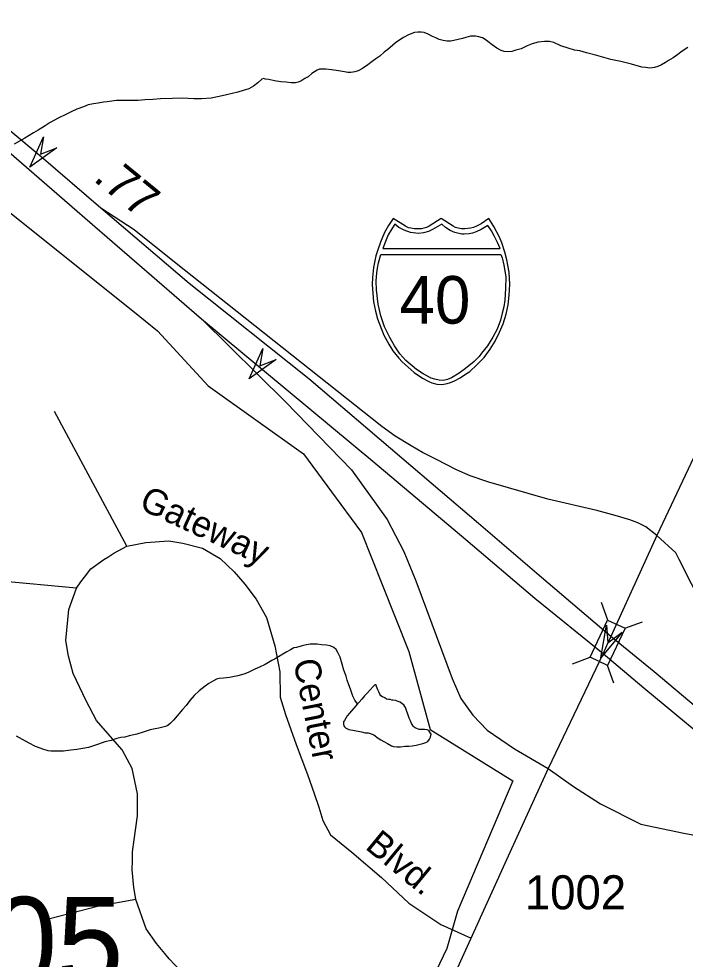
# Model space of a CAD drawing. Extents: x 2001466 to 2224147, y 644118 to 847247.
# Drawn here: x 2057547 to 2059996, y 763279 to 766736 of the extents above; entities that cross this region are included whole.
import ezdxf

# ---------------------------------------------------------------- set-up
doc = ezdxf.new("R2010")
doc.units = 0
for name, color, linetype in [('Exist Boundary Political City Limit New', 7, 'Continuous'), ('Exist Hydrographic Misc Water Feature', 7, 'Continuous'), ('Exist Road Non-System Type 51', 7, 'Continuous'), ('Exist Road Non-System Type 51 Label', 7, 'Continuous'), ('Exist Road Primary Interstate Divided Center Attributed', 7, 'Continuous'), ('Exist Road Primary Interstate Mileage Hundredths English Label', 7, 'Continuous'), ('Exist Road Primary Interstate Ramp 1 Lane Attributed', 7, 'Continuous'), ('Exist Road Primary Interstate Shield CELL', 7, 'Continuous'), ('Exist Road Primary Interstate Shield Number Label', 7, 'Continuous'), ('Exist Road Primary Interstate Structure Cantilever Sign Attributed CELL', 7, 'Continuous'), ('Exist Road Primary Interstate Structure Cantilever Sign Number Label', 7, 'Continuous'), ('Exist Road Secondary Structure Standard Bridge Attributed CELL', 7, 'Continuous'), ('Exist Road Secondary Structure Standard Bridge CELL', 7, 'Continuous'), ('Exist Road Secondary Type 51 Attributed', 7, 'Continuous'), ('Exist Road Secondary Type 51 Number Label', 7, 'Continuous'), ('Map Preparation Boundary City Limit Buffer Line', 7, 'Continuous')]:
    doc.layers.add(name, color=color, linetype=linetype)

msp = doc.modelspace()

# ---------------------------------------------------------------- linework, layer by layer
at = {"layer": 'Exist Boundary Political City Limit New'}
msp.add_lwpolyline([(2056600.9, 766805.4), (2056930.2, 766516.9), (2057267.6, 766223.8), (2057470.1, 766058.8), (2057965.6, 765662.3), (2058056.9, 765589.3), (2058243.2, 765386.7), (2058593.9, 765137.1), (2058730.8, 764951), (2058806.2, 764848.2), (2058882.6, 764656.5), (2058980.6, 764409.8), (2059059.4, 764123.6), (2059362.9, 763935.1), (2059160, 763455.2), (2059119.9, 763318.8), (2058929.5, 762918.9)], dxfattribs=at)
at = {"layer": 'Exist Hydrographic Misc Water Feature'}
for points in [[(2058979.6, 766677.7), (2058961.4, 766667.4), (2058947.9, 766659.4), (2058931.7, 766647.2), (2058921.8, 766639.4), (2058904, 766623.5), (2058890, 766613.4), (2058874, 766599.2), (2058859.5, 766589.2), (2058845.9, 766579.1), (2058830, 766567.3), (2058809.9, 766553.3), (2058794.1, 766545.2), (2058782, 766541.3), (2058767.8, 766539), (2058756.1, 766539.2), (2058744, 766541), (2058721.7, 766545.2), (2058696.1, 766549.1), (2058676, 766550.9), (2058659.8, 766550.9), (2058652.2, 766550.9), (2058643.8, 766546.9), (2058633.9, 766541.1), (2058624.1, 766534.9), (2058610.1, 766522.8), (2058598, 766516.9), (2058584.1, 766506.8), (2058574, 766502.7), (2058563.8, 766500.6), (2058548.2, 766500.5), (2058529.8, 766502.9), (2058510.1, 766504.7), (2058486.3, 766508.7), (2058466, 766512.6), (2058453.9, 766514.4), (2058446.3, 766516.4), (2058439.9, 766514.5), (2058426.2, 766500.4), (2058410.2, 766488.6), (2058392.4, 766478.3), (2058372.3, 766472.4), (2058352, 766466.2), (2058309.9, 766456.3), (2058283.9, 766450.1), (2058254, 766444.1), (2058218.1, 766442.3), (2058190.4, 766442), (2058148.2, 766443.9), (2058112.1, 766443.7), (2058068.4, 766441.8), (2058040.3, 766439.6), (2058010.2, 766437.7), (2057986.2, 766435.7), (2057938.2, 766435.6), (2057906.2, 766435.6), (2057888.4, 766433.4), (2057872.4, 766431.4), (2057858, 766429.5), (2057838.3, 766425.6), (2057822.1, 766423.2), (2057802.4, 766419.3), (2057784.4, 766413.1), (2057760.2, 766403.4), (2057742.2, 766395.2), (2057722.3, 766385.2), (2057692.3, 766371.1), (2057662.4, 766354.9), (2057644.3, 766343.1), (2057618.7, 766327.1), (2057600.5, 766316.9), (2057568.7, 766297), (2057530.5, 766274.8)], [(2060005.5, 766631.2), (2059985.4, 766617.3), (2059969.8, 766605.4), (2059951.6, 766593.2), (2059935.6, 766583.4), (2059923.5, 766575.1), (2059909.6, 766567.1), (2059895.8, 766561.1), (2059883.5, 766557.2), (2059865.9, 766555.1), (2059851.7, 766557.2), (2059837.6, 766558.9), (2059799.6, 766569.1), (2059759.7, 766578.9), (2059723.6, 766586.8), (2059671.5, 766600.7), (2059633.8, 766610.5), (2059609.6, 766618.7), (2059589.9, 766620.4), (2059565.7, 766628.6), (2059539.8, 766636.5), (2059513.8, 766648.6), (2059497.4, 766652.3), (2059479.6, 766652.6), (2059455.4, 766650.6), (2059433.6, 766644.1), (2059415.6, 766636.3), (2059393.6, 766626.3), (2059373.5, 766620.4), (2059359.6, 766616), (2059345.7, 766614.1), (2059331.5, 766616.2), (2059319.4, 766620.1), (2059303.8, 766628.1), (2059287.4, 766639.9), (2059271.6, 766652.1), (2059261.6, 766660.1), (2059251.5, 766666.1), (2059237.8, 766670.2), (2059225.7, 766672), (2059207.9, 766671.9), (2059189.6, 766667.7), (2059177.5, 766663.9), (2059145.7, 766655.8), (2059133.8, 766653.9), (2059121.5, 766653.8), (2059107.4, 766655.9), (2059091.6, 766659.9), (2059079.7, 766665.7), (2059067.6, 766671.6), (2059051.4, 766679.7), (2059037.5, 766685.5), (2059025.6, 766687.3), (2059013.7, 766687.5), (2059001.4, 766685.7), (2058979.6, 766677.7)], [(2058792, 764217.7), (2058782, 764231.4), (2058776.2, 764243.3), (2058772.1, 764253.6), (2058766.2, 764271.6), (2058759.8, 764287.6), (2058753.9, 764305.4), (2058750, 764319.5), (2058742.2, 764341.3), (2058736, 764363.4), (2058728, 764389.3), (2058719.8, 764407.2), (2058713.5, 764417.5), (2058705.5, 764425.2), (2058691.7, 764431.3), (2058678, 764433.4), (2058659.6, 764435.4), (2058643.8, 764437.4), (2058631.9, 764437.2), (2058617.9, 764437.2), (2058598, 764433), (2058588, 764431.2), (2058567.7, 764425), (2058557.6, 764423.2), (2058546, 764416.9), (2058532, 764408.9), (2058517.9, 764400.9), (2058501.9, 764391.2), (2058489.8, 764382.9), (2058477.7, 764377), (2058452, 764363), (2058431.9, 764352.7), (2058414.1, 764344.8), (2058390.1, 764332.7), (2058373.7, 764326.6), (2058352, 764320.6), (2058322, 764314.6), (2058299.9, 764312.7), (2058283.9, 764310.6), (2058274.3, 764308.5), (2058262.2, 764302.6), (2058246, 764292.4), (2058232, 764282.4), (2058210.3, 764266.2), (2058192, 764248.3), (2058176.2, 764230.4), (2058162.1, 764212.2), (2058148.4, 764196.5), (2058128.7, 764174.4), (2058116.2, 764158.4), (2058104.5, 764146.4), (2058094.4, 764138.1), (2058086.2, 764134.1), (2058076.6, 764132.3), (2058062.2, 764128), (2058048.3, 764126.1), (2058030.3, 764122.3), (2058004.2, 764114.1), (2057980.4, 764106), (2057952.5, 764100), (2057936.5, 764096), (2057922.6, 764094), (2057906.8, 764089.9), (2057886.5, 764083.7), (2057862.7, 764078), (2057840.6, 764070), (2057802.8, 764057.8), (2057782.5, 764053.6), (2057760.6, 764049.6), (2057738.7, 764047.7), (2057710.8, 764043.4), (2057690.7, 764043.6), (2057664.8, 764043.5), (2057654.6, 764045.4), (2057638.6, 764049.5), (2057608.7, 764061.3), (2057584.9, 764073.5), (2057560.7, 764087.3), (2057538.5, 764099.2)], [(2058792, 764217.7), (2058777.9, 764201.6), (2058762.1, 764183.3), (2058754.1, 764173.6), (2058748.5, 764165.5), (2058744.2, 764157.2), (2058740.1, 764151.4), (2058740.1, 764143.2), (2058742.2, 764137.3), (2058744.4, 764133.3), (2058748.3, 764129.5), (2058760.6, 764123.5), (2058774.4, 764121.5), (2058806.4, 764115.4), (2058820.3, 764111.6), (2058830.6, 764111.7), (2058842.5, 764107.5), (2058852.1, 764103.6), (2058868.3, 764091.8), (2058878.3, 764085.8), (2058888.4, 764079.8), (2058902.3, 764071.6), (2058916.5, 764063.8), (2058924.5, 764061.7), (2058936.6, 764059.9), (2058950.1, 764059.9), (2058966.3, 764061.9), (2058980.3, 764061.8), (2058992.6, 764064), (2059008.1, 764066.1), (2059022.5, 764070), (2059032.5, 764072.1), (2059042.6, 764075.9), (2059050.4, 764080), (2059056.5, 764088), (2059060.2, 764095.9), (2059062.5, 764106.1), (2059058.2, 764114.1), (2059054.1, 764120), (2059048.5, 764122.1), (2059038.3, 764124), (2059026.4, 764123.8), (2059018.2, 764123.8), (2059012.2, 764125.9), (2059004.5, 764130), (2059000.4, 764131.8), (2058996.5, 764136), (2058992.4, 764141.9), (2058990.5, 764145.9), (2058986.2, 764155.9), (2058982.3, 764165.8), (2058976.6, 764179.6), (2058972.1, 764193.7), (2058968.4, 764204), (2058965.9, 764208), (2058962.2, 764213.8), (2058956.1, 764217.6), (2058948.3, 764223.7), (2058938.2, 764227.6), (2058932.3, 764229.8), (2058922.2, 764231.7), (2058918.1, 764231.9), (2058912, 764233.6), (2058906, 764233.7), (2058898.2, 764235.7), (2058892.3, 764239.9), (2058883.9, 764243.6), (2058878.1, 764247.7), (2058874, 764253.6), (2058869.9, 764261.5), (2058866.2, 764269.8), (2058864.2, 764275.8), (2058861.7, 764281.8), (2058860.3, 764287.7), (2058856, 764287.6), (2058849.8, 764281.6), (2058838.2, 764269.6), (2058828.1, 764257.7), (2058818.3, 764247.5), (2058808.2, 764235.6), (2058798.2, 764223.7), (2058792, 764217.7)]]:
    msp.add_lwpolyline(points, dxfattribs=at)
at = {"layer": 'Exist Road Non-System Type 51'}
for p, q in [((2057944.2, 764797.1), (2057678.5, 765292.3)), ((2057759.7, 764643.4), (2057344, 764681.8))]:
    msp.add_line(p, q, dxfattribs=at)
for points in [[(2057759.7, 764643.4), (2057774.7, 764666.8), (2057788.1, 764683.5), (2057811.4, 764713.6), (2057859.9, 764748.6), (2057874.9, 764757), (2057896.6, 764772), (2057944.2, 764797.1)], [(2057944.2, 764797.1), (2058013.5, 764810.5), (2058098.6, 764817.1), (2058150.4, 764808.8), (2058222.2, 764790.4), (2058287.3, 764752), (2058339, 764703.5), (2058377.4, 764658.4), (2058419.2, 764603.3), (2058457.6, 764534.8), (2058487.6, 764431.2), (2058506, 764336), (2058507.7, 764242.4), (2058527.7, 764178.9), (2058566.1, 764068.6), (2058607.8, 763958.4), (2058632.9, 763888.2), (2058649.6, 763838.1), (2058664.6, 763789.6), (2058693, 763736.1), (2058771.5, 763672.7), (2058880, 763579.1), (2058980.2, 763485.5), (2059098.7, 763407), (2059209.2, 763356)], [(2057976.7, 763498.9), (2057973.4, 763522.3), (2057970.1, 763542.3), (2057963.4, 763607.5), (2057965, 763642.6), (2057965, 763674.3), (2057971.7, 763717.8), (2057975.8, 763753.8), (2057983.4, 763806.3), (2057983.4, 763886.5), (2057963.4, 763980.1), (2057926.6, 764048.6), (2057874.9, 764108.7), (2057833.1, 764157.2), (2057794.7, 764229), (2057746.3, 764329.3), (2057729.6, 764392.8), (2057719.6, 764451.2), (2057731.3, 764564.9), (2057759.7, 764643.4)], [(2057976.7, 763498.9), (2057841.5, 763473.8), (2057651.2, 763425.4)], [(2058946.1, 762768.4), (2058479, 762977.6), (2058342, 763059.5), (2058271.9, 763117.9), (2058201.8, 763179.8), (2058146.7, 763233.2), (2058120, 763258.3), (2058100, 763280), (2058083.6, 763300.1), (2058053.5, 763336.8), (2058015.1, 763390.3), (2057976.7, 763498.9)]]:
    msp.add_lwpolyline(points, dxfattribs=at)
at = {"layer": 'Exist Road Primary Interstate Divided Center Attributed'}
for points in [[(2055892.4, 767587.2), (2056303.9, 767250.4), (2056803.1, 766837.8), (2057047.1, 766631.3), (2057510.4, 766247), (2057807.6, 765989), (2058218.9, 765633.5)], [(2058612.6, 765412.1), (2058173.5, 765763.5), (2057848.1, 766040.5), (2057629.3, 766228.6), (2057271.4, 766526.5), (2056934.9, 766812.1), (2056320.2, 767316.5), (2056138.2, 767469.7)], [(2058218.9, 765633.5), (2058848.9, 765109.8), (2059190.1, 764822.3), (2059444.3, 764606.5), (2059695.4, 764403.2)], [(2059722.5, 764465), (2059460, 764689.7), (2059236.3, 764880.3), (2058954.3, 765121.4), (2058612.6, 765412.1)], [(2060896.6, 763478.6), (2060714.5, 763639.8), (2060384.2, 763915), (2060136.6, 764120.9), (2059882.2, 764336.1), (2059722.5, 764465)], [(2059695.4, 764403.2), (2059845, 764276.4), (2060186.2, 763993.7), (2060495.1, 763742.8), (2060860.4, 763435.1)]]:
    msp.add_lwpolyline(points, dxfattribs=at)
at = {"layer": 'Exist Road Primary Interstate Ramp 1 Lane Attributed'}
for points in [[(2059892.3, 764836.8), (2059851.5, 764868.6), (2059822.9, 764883.7), (2059793.2, 764894.3), (2059739.5, 764910.3), (2059671.1, 764928.6), (2059491.3, 764970.3), (2059274.7, 765032.9), (2059206.5, 765055.7), (2059156.3, 765077.8), (2059082.4, 765115.7), (2059031, 765141.4), (2058989.3, 765165.9), (2058930.4, 765201.4), (2058881.4, 765237), (2058119.6, 765841.3), (2057970.7, 765960.2), (2057848.1, 766040.5)], [(2058218.9, 765633.5), (2058528.4, 765326.5), (2058769.3, 765078.3), (2058901.1, 764895.2), (2058962.8, 764777.7), (2059006.3, 764670.1), (2059140.2, 764311), (2059171.8, 764238), (2059215.5, 764176.3), (2059268.2, 764121.4), (2059368.8, 764052.1), (2059492.5, 763980.3)], [(2060896.6, 763478.6), (2060851.4, 763542.2), (2060473.8, 763917.8), (2060398.1, 764000.2), (2060317.7, 764092.7), (2060251.2, 764193), (2060152.1, 764386.3), (2060064.6, 764569.9), (2059974.6, 764748.6), (2059961.4, 764773.1), (2059892.3, 764836.8)], [(2059492.5, 763980.3), (2059585.6, 763913.5), (2059684.6, 763850.2), (2059833.9, 763775.5), (2059991.4, 763743), (2060210.6, 763702.4), (2060359.2, 763669.9), (2060524.7, 763613), (2060862.2, 763420.3)]]:
    msp.add_lwpolyline(points, dxfattribs=at)
at = {"layer": 'Exist Road Primary Interstate Shield CELL'}
for points in [[(2059099.3, 765391.7), (2059108.8, 765392.6), (2059121.5, 765395.1), (2059133.9, 765399.2), (2059148, 765405.4), (2059168.9, 765416.9), (2059185.6, 765426.8), (2059205, 765439.8), (2059231.1, 765463.5), (2059257.1, 765490.9), (2059280.1, 765521.9), (2059298.4, 765550.9), (2059314.4, 765584.1), (2059327.9, 765615), (2059338.6, 765650.3), (2059345.6, 765684.6), (2059349.2, 765720.3), (2059351.6, 765759.8), (2059348.9, 765804.4), (2059341.1, 765849.9), (2059333.9, 765878.3), (2059322.8, 765912.2), (2059313.8, 765933.9), (2059293, 765972.3), (2059274.2, 766001.9), (2059247, 765982.8), (2059229.3, 765973.3), (2059218.4, 765968.5), (2059207.3, 765966.3), (2059186.8, 765963.8), (2059173.9, 765964.4), (2059161.9, 765967.1), (2059151.8, 765969.3), (2059143.6, 765973.3), (2059099.3, 766001.9), (2059055, 765973.3), (2059045.8, 765969.1), (2059036.3, 765967.1), (2059027.1, 765964.6), (2059012, 765963.8), (2059000.4, 765964.2), (2058988.5, 765966.3), (2058979.2, 765968.3), (2058968.6, 765973.3), (2058923.5, 766001.9), (2058905.8, 765976.2), (2058891.3, 765950.8), (2058876, 765914.9), (2058866.4, 765887.1), (2058859.6, 765864.2), (2058851.3, 765822.2), (2058847, 765785.7), (2058846.2, 765759.8), (2058850.9, 765695.3), (2058858, 765661), (2058865.2, 765633.2), (2058889.1, 765573.1), (2058907, 765539.5), (2058922.4, 765515.4), (2058944, 765488.2), (2058955.7, 765475.2), (2059000.5, 765436.1), (2059030.4, 765415.6), (2059054.3, 765402.7), (2059065.6, 765398.4), (2059083.2, 765393.5)], [(2058928.9, 765981.2), (2058917.9, 765964.3), (2058905.2, 765941.4), (2058895.1, 765917.8), (2058884.7, 765891.6), (2059316.3, 765891.5), (2059306.2, 765913.9), (2059295.5, 765936.4), (2059284.2, 765957), (2059270.5, 765976.9), (2059246.3, 765961.6), (2059228.7, 765953.3), (2059214.5, 765948.4), (2059202.5, 765945.7), (2059183.9, 765944.2), (2059175.6, 765944.7), (2059149.7, 765950.6), (2059132.1, 765957.8), (2059115.4, 765968.9), (2059101.9, 765981.6), (2059067.7, 765961), (2059052.6, 765954.3), (2059035.1, 765949.8), (2059016, 765947.4), (2058986.6, 765950.6), (2058963.5, 765958.6), (2058943.6, 765968.9)], [(2059318.8, 765870.2), (2059323.5, 765858), (2059329.8, 765830.9), (2059333.2, 765810.1), (2059336.6, 765786.1), (2059335.4, 765745), (2059333.4, 765702.4), (2059329.5, 765677.2), (2059324.3, 765654.2), (2059317.1, 765628.8), (2059305.6, 765594.9), (2059289.7, 765566.3), (2059269.8, 765534.5), (2059248.3, 765506.6), (2059239, 765495), (2059221.3, 765476.4), (2059189, 765450.5), (2059165.5, 765432.9), (2059137.4, 765416.3), (2059123, 765409.9), (2059106.4, 765406.4), (2059092.7, 765407.4), (2059076, 765411.8), (2059062.6, 765415.5), (2059033.2, 765431.4), (2059009.3, 765447.3), (2058969.5, 765479.9), (2058948.1, 765505.1), (2058928, 765534.4), (2058910.2, 765564.5), (2058891.1, 765604.2), (2058877.6, 765644.1), (2058867.9, 765687.2), (2058861.2, 765739.8), (2058860.5, 765771.9), (2058862.5, 765802.7), (2058865.4, 765818.9), (2058869.3, 765839), (2058877.2, 765869.9)]]:
    msp.add_lwpolyline(points, close=True, dxfattribs=at)
at = {"layer": 'Exist Road Primary Interstate Structure Cantilever Sign Attributed CELL'}
for points in [[(2057686.9, 766262.3), (2057587.8, 766191.3), (2057638.2, 766302.3), (2057626.5, 766238.4)], [(2058493.2, 765484.2), (2058394.2, 765413.1), (2058444.4, 765524.2), (2058432.8, 765460.3)]]:
    msp.add_lwpolyline(points, close=True, dxfattribs=at)
at = {"layer": 'Exist Road Secondary Structure Standard Bridge Attributed CELL'}
msp.add_lwpolyline([(2059764.5, 764481.2), (2059686.8, 764387.2), (2059707.1, 764507.4), (2059712.2, 764442.7)], close=True, dxfattribs=at)
at = {"layer": 'Exist Road Secondary Structure Standard Bridge CELL'}
for p, q in [((2059711.6, 764525.5), (2059688.2, 764590.4)), ((2059774, 764496.1), (2059838.9, 764519.6)), ((2059582.1, 764365.4), (2059647, 764388.9)), ((2059734.3, 764293.9), (2059710.9, 764358.8))]:
    msp.add_line(p, q, dxfattribs=at)
msp.add_lwpolyline([(2059647, 764388.9), (2059711.3, 764525.6), (2059775.2, 764495.6), (2059710.9, 764358.8)], close=True, dxfattribs=at)
at = {"layer": 'Exist Road Secondary Type 51 Attributed'}
for points in [[(2060353.5, 766039.6), (2060349.2, 765985.9), (2060318.9, 765826.3), (2060285.6, 765701.8), (2060247.6, 765595.5), (2060233.3, 765562.2), (2060164.5, 765412.7), (2059892.3, 764836.8)], [(2059892.3, 764836.8), (2059722.5, 764465)], [(2059722.5, 764465), (2059712.2, 764442.7), (2059695.4, 764403.2)], [(2059695.4, 764403.2), (2059492.5, 763980.3)], [(2059492.5, 763980.3), (2059346.3, 763658.2), (2059135.5, 763193.5), (2058924.6, 762720.1), (2058800.7, 762480.1), (2058641.4, 762244.2), (2058531.9, 762112.1), (2058374.2, 761983.3), (2057854.4, 761638.6), (2057315.2, 761283.5), (2056903.2, 761012.9), (2056481.6, 760721.4), (2056269.1, 760562), (2056103.4, 760379.2), (2055984.3, 760240.7), (2055858.8, 760031.4), (2055702.6, 759646.5), (2055506.3, 759175.4), (2055313.2, 758792.1), (2055007.4, 758203.5)]]:
    msp.add_lwpolyline(points, dxfattribs=at)
at = {"layer": 'Map Preparation Boundary City Limit Buffer Line'}
msp.add_lwpolyline([(2056600.9, 766805.4), (2056930.2, 766516.9), (2057267.6, 766223.8), (2057470.1, 766058.8), (2057965.6, 765662.3), (2058056.9, 765589.3), (2058243.2, 765386.7), (2058593.9, 765137.1), (2058730.8, 764951), (2058806.2, 764848.2), (2058882.6, 764656.5), (2058980.6, 764409.8), (2059059.4, 764123.6), (2059362.9, 763935.1), (2059160, 763455.2), (2059119.9, 763318.8), (2058929.5, 762918.9)], dxfattribs=at)

# ---------------------------------------------------------------- texts
at = {"layer": 'Exist Road Non-System Type 51 Label'}
for s, rotation, p in [('Gateway', 335.0108, (2057984.6, 764936.9)), ('Center', 281.3052, (2058555.8, 764374.9)), ('Blvd.', 320.5932, (2058816.3, 763687.9))]:
    msp.add_text(s, height=95, rotation=rotation, dxfattribs=at).set_placement(p)
at = {"layer": 'Exist Road Primary Interstate Mileage Hundredths English Label'}
msp.add_text('.77', height=125, rotation=320.6511, dxfattribs=at).set_placement((2057817.1, 766143.6))
at = {"layer": 'Exist Road Primary Interstate Shield Number Label'}
msp.add_text('40', height=175, dxfattribs=at).set_placement((2058946.5, 765615.5))
at = {"layer": 'Exist Road Primary Interstate Structure Cantilever Sign Number Label'}
msp.add_text('L905', height=328.08, dxfattribs=at).set_placement((2056955.8, 763180))
at = {"layer": 'Exist Road Secondary Type 51 Number Label'}
msp.add_text('1002', height=125, dxfattribs=at).set_placement((2059407.3, 763462.7))

doc.saveas('drawing.dxf')
